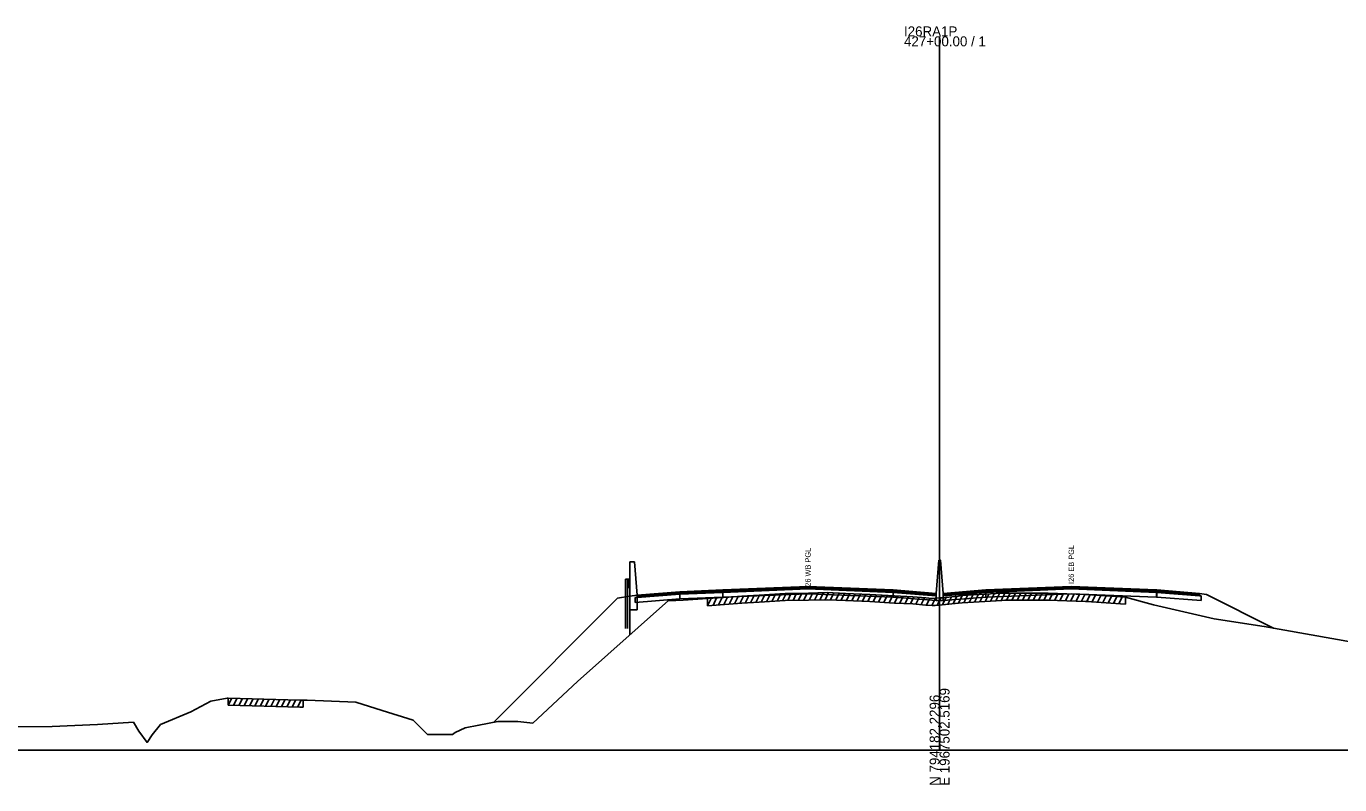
# Model space of a CAD drawing. Extents: x 1017 to 19997, y -1947 to 50737.
# Drawn here: x 16343.4 to 16712.4, y 26990.3 to 27203.5 of the extents above; entities that cross this region are included whole.
import ezdxf

# ---------------------------------------------------------------- set-up
doc = ezdxf.new("R2010")
doc.units = 0
for name, color, linetype in [('RD_GPK_XS_Cell', 7, 'Continuous'), ('RD_XS_Base', 7, 'Continuous'), ('RD_XS_ExGround', 7, 'Continuous'), ('RD_XS_ExPaveRet', 7, 'Continuous'), ('RD_XS_GR', 7, 'Continuous'), ('RD_XS_Greenside', 7, 'Continuous'), ('RD_XS_MedBWall', 7, 'Continuous'), ('RD_XS_Pave', 7, 'Continuous'), ('RD_XS_PaveOvlay', 7, 'Continuous'), ('RD_XS_TX_Notes', 7, 'Continuous')]:
    doc.layers.add(name, color=color, linetype=linetype)

msp = doc.modelspace()

# ---------------------------------------------------------------- linework, layer by layer
at = {"layer": 'RD_GPK_XS_Cell'}
for p, q in [((16600, 27000), (16600, 27200.65)), ((16000, 27000), (16600, 27000)), ((16600, 27000), (17200, 27000))]:
    msp.add_line(p, q, dxfattribs=at)
at = {"layer": 'RD_XS_Base'}
for points in [[(16514.5, 27042.91), (16515, 27042.95), (16527, 27043.89)], [(16514.5, 27041.57), (16514.5, 27042.91)], [(16527, 27042.55), (16514.5, 27041.57)], [(16527, 27043.89), (16527, 27042.55)], [(16539.05, 27043.04), (16527, 27042.55)], [(16539.05, 27044.38), (16539.05, 27043.04)], [(16539.05, 27043.04), (16563, 27044.01), (16587, 27043.04)], [(16599, 27043.44), (16587, 27044.38)], [(16587, 27044.38), (16587, 27043.04)], [(16587, 27043.04), (16599, 27042.1)], [(16599, 27042.1), (16599, 27043.44)], [(16601, 27042.1), (16601, 27043.44)], [(16613, 27043.04), (16601, 27042.1)], [(16613, 27043.04), (16613, 27044.38)], [(16660.95, 27043.04), (16637, 27044.01), (16613, 27043.04)], [(16660.95, 27043.04), (16660.95, 27044.38)], [(16661, 27043.04), (16660.95, 27043.04)], [(16661, 27044.38), (16661, 27043.04)], [(16673.5, 27043.39), (16673, 27043.43), (16661, 27044.38)], [(16661, 27043.04), (16673.5, 27042.05)], [(16673.5, 27042.05), (16673.5, 27043.39)]]:
    msp.add_lwpolyline(points, dxfattribs=at)
at = {"layer": 'RD_XS_ExGround'}
msp.add_lwpolyline([(16315.47, 27006.56), (16350.6, 27006.63), (16363.36, 27007.2), (16373.49, 27007.87), (16374.96, 27005.4), (16377.3, 27002.22), (16378.73, 27004.37), (16381.11, 27007.25), (16389.65, 27010.8), (16395.23, 27013.8), (16399.79, 27014.63), (16400.11, 27014.67), (16420.23, 27014.12), (16421.15, 27014.1), (16422.28, 27014.06), (16435.94, 27013.55), (16443.39, 27011.21), (16452.07, 27008.45), (16452.67, 27007.87), (16456.08, 27004.45), (16462.08, 27004.45), (16463.09, 27004.45), (16463.84, 27004.97), (16466.68, 27006.26), (16470.57, 27007.03), (16475.89, 27008.1), (16481.45, 27008.04), (16485.66, 27007.6), (16498.29, 27019.28), (16523.86, 27042.09), (16525.91, 27042.13), (16527.97, 27042.22), (16534.83, 27042.62), (16540.77, 27043.03), (16544.46, 27043.31), (16549.31, 27043.6), (16556.61, 27044.08), (16563.19, 27044.19), (16568.44, 27044.32), (16573.53, 27044.1), (16580.44, 27043.78), (16587.36, 27043.38), (16592.48, 27043.14), (16596.14, 27042.82), (16597.93, 27042.68), (16598.78, 27042.7), (16600, 27042.81), (16600.68, 27042.86), (16605.33, 27043.35), (16606.3, 27043.45), (16617.48, 27044.12), (16618.36, 27044.18), (16619.32, 27044.17), (16630.49, 27044.17), (16640.96, 27043.82), (16641.89, 27043.79), (16642.65, 27043.72), (16652.2, 27043.03), (16660.08, 27040.86), (16677.19, 27036.91), (16691.21, 27034.81), (16716.04, 27030.36)], dxfattribs=at)
at = {"layer": 'RD_XS_ExPaveRet'}
for p, q in [((16534.83, 27040.62), (16535.86, 27042.69)), ((16534.83, 27040.62), (16534.83, 27042.62)), ((16536.33, 27040.72), (16537.36, 27042.8)), ((16537.83, 27040.83), (16538.86, 27042.9)), ((16539.33, 27040.93), (16540.36, 27043)), ((16540.77, 27041.03), (16544.46, 27041.31)), ((16540.83, 27041.04), (16541.86, 27043.11)), ((16542.33, 27041.15), (16543.36, 27043.23)), ((16543.83, 27041.26), (16544.86, 27043.33)), ((16544.46, 27041.31), (16549.31, 27041.6)), ((16545.33, 27041.36), (16546.36, 27043.42)), ((16546.83, 27041.45), (16547.86, 27043.52)), ((16548.33, 27041.54), (16549.36, 27043.61)), ((16549.31, 27041.6), (16556.61, 27042.08)), ((16549.83, 27041.64), (16550.86, 27043.7)), ((16551.33, 27041.73), (16552.36, 27043.8)), ((16552.83, 27041.83), (16553.86, 27043.9)), ((16554.33, 27041.93), (16555.36, 27044)), ((16555.83, 27042.03), (16556.85, 27044.08)), ((16556.61, 27042.08), (16563.19, 27042.19)), ((16557.33, 27042.09), (16558.33, 27044.11)), ((16558.83, 27042.12), (16559.83, 27044.13)), ((16560.33, 27042.14), (16561.33, 27044.16)), ((16561.83, 27042.17), (16562.83, 27044.19)), ((16563.19, 27042.19), (16568.44, 27042.32)), ((16563.33, 27042.2), (16564.34, 27044.22)), ((16564.83, 27042.23), (16565.84, 27044.26)), ((16566.33, 27042.27), (16567.34, 27044.29)), ((16567.83, 27042.3), (16568.82, 27044.3)), ((16568.44, 27042.32), (16573.53, 27042.1)), ((16569.33, 27042.28), (16570.3, 27044.24)), ((16570.83, 27042.21), (16571.8, 27044.17)), ((16572.33, 27042.15), (16573.3, 27044.11)), ((16573.53, 27042.1), (16580.44, 27041.78)), ((16573.83, 27042.08), (16574.8, 27044.04)), ((16575.33, 27042.02), (16576.3, 27043.97)), ((16576.83, 27041.95), (16577.8, 27043.9)), ((16578.33, 27041.88), (16579.3, 27043.83)), ((16579.83, 27041.81), (16580.8, 27043.76)), ((16580.44, 27041.78), (16587.36, 27041.38)), ((16581.33, 27041.73), (16582.3, 27043.67)), ((16582.83, 27041.64), (16583.8, 27043.59)), ((16584.33, 27041.56), (16585.3, 27043.5)), ((16585.83, 27041.47), (16586.8, 27043.41)), ((16587.33, 27041.38), (16588.3, 27043.34)), ((16587.36, 27041.38), (16592.48, 27041.14)), ((16588.83, 27041.31), (16589.8, 27043.27)), ((16590.33, 27041.24), (16591.3, 27043.2)), ((16591.83, 27041.17), (16592.8, 27043.12)), ((16593.33, 27041.07), (16594.28, 27042.98)), ((16594.83, 27040.93), (16595.78, 27042.85)), ((16596.33, 27040.8), (16597.29, 27042.73)), ((16597.83, 27040.69), (16598.83, 27042.71)), ((16599.33, 27040.75), (16600.37, 27042.84)), ((16600.68, 27040.86), (16605.33, 27041.35)), ((16600.83, 27040.88), (16601.88, 27042.99)), ((16602.33, 27041.04), (16603.38, 27043.15)), ((16603.83, 27041.19), (16604.88, 27043.3)), ((16605.33, 27041.35), (16606.38, 27043.45)), ((16605.33, 27041.35), (16606.3, 27041.45)), ((16606.3, 27041.45), (16617.48, 27042.12)), ((16606.83, 27041.48), (16607.86, 27043.54)), ((16608.33, 27041.57), (16609.36, 27043.63)), ((16609.83, 27041.66), (16610.86, 27043.72)), ((16611.33, 27041.75), (16612.36, 27043.81)), ((16612.83, 27041.84), (16613.86, 27043.9)), ((16614.33, 27041.93), (16615.36, 27043.99)), ((16615.83, 27042.02), (16616.86, 27044.08)), ((16617.33, 27042.11), (16618.36, 27044.18)), ((16617.48, 27042.12), (16618.36, 27042.18)), ((16618.36, 27042.18), (16619.32, 27042.17)), ((16618.83, 27042.18), (16619.82, 27044.17)), ((16619.32, 27042.17), (16630.49, 27042.17)), ((16620.33, 27042.17), (16621.32, 27044.17)), ((16621.83, 27042.17), (16622.82, 27044.17)), ((16623.33, 27042.17), (16624.32, 27044.17)), ((16624.83, 27042.17), (16625.82, 27044.17)), ((16626.33, 27042.17), (16627.32, 27044.17)), ((16627.83, 27042.17), (16628.82, 27044.17)), ((16629.33, 27042.17), (16630.32, 27044.17)), ((16630.49, 27042.17), (16640.96, 27041.82)), ((16630.83, 27042.16), (16631.81, 27044.12)), ((16632.33, 27042.11), (16633.31, 27044.07)), ((16633.83, 27042.06), (16634.81, 27044.02)), ((16635.33, 27042.01), (16636.31, 27043.97)), ((16636.83, 27041.96), (16637.81, 27043.92)), ((16638.33, 27041.91), (16639.31, 27043.87)), ((16639.83, 27041.86), (16640.81, 27043.82)), ((16640.96, 27041.82), (16641.89, 27041.79)), ((16641.33, 27041.8), (16642.3, 27043.75)), ((16641.89, 27041.79), (16642.65, 27041.72)), ((16642.65, 27041.72), (16652.2, 27041.03)), ((16642.83, 27041.71), (16643.79, 27043.64)), ((16644.33, 27041.6), (16645.29, 27043.53)), ((16645.83, 27041.49), (16646.79, 27043.42)), ((16647.33, 27041.38), (16648.29, 27043.31)), ((16648.83, 27041.28), (16649.79, 27043.21)), ((16650.33, 27041.17), (16651.29, 27043.1)), ((16652.2, 27043.03), (16652.2, 27041.03)), ((16534.83, 27040.62), (16540.77, 27041.03)), ((16592.48, 27041.14), (16596.14, 27040.82)), ((16596.14, 27040.82), (16597.93, 27040.68)), ((16597.93, 27040.68), (16598.78, 27040.7)), ((16598.78, 27040.7), (16600, 27040.81)), ((16600, 27040.81), (16600.68, 27040.86)), ((16400.11, 27012.67), (16400.11, 27014.67)), ((16400.11, 27012.67), (16401.09, 27014.64)), ((16400.11, 27012.67), (16420.23, 27012.12)), ((16401.61, 27012.63), (16402.59, 27014.6)), ((16403.11, 27012.59), (16404.09, 27014.56)), ((16404.61, 27012.55), (16405.59, 27014.52)), ((16406.11, 27012.51), (16407.09, 27014.48)), ((16407.61, 27012.46), (16408.59, 27014.44)), ((16409.11, 27012.42), (16410.09, 27014.4)), ((16410.61, 27012.38), (16411.59, 27014.36)), ((16412.11, 27012.34), (16413.09, 27014.32)), ((16413.61, 27012.3), (16414.59, 27014.28)), ((16415.11, 27012.26), (16416.09, 27014.24)), ((16416.61, 27012.22), (16417.59, 27014.2)), ((16418.11, 27012.18), (16419.09, 27014.15)), ((16419.61, 27012.14), (16420.6, 27014.12)), ((16420.23, 27012.12), (16421.15, 27012.1)), ((16421.15, 27014.1), (16421.15, 27012.1))]:
    msp.add_line(p, q, dxfattribs=at)
at = {"layer": 'RD_XS_GR'}
for points in [[(16512.27, 27048.1), (16511.77, 27048.1)], [(16511.77, 27048.1), (16511.77, 27043.1)], [(16512.27, 27043.18), (16512.27, 27048.1)], [(16512.76, 27048.1), (16512.27, 27048.1)], [(16512.27, 27048.1), (16512.27, 27045.74)], [(16512.27, 27045.74), (16512.76, 27045.74)], [(16512.76, 27048.1), (16513, 27047.5)], [(16512.76, 27045.74), (16512.76, 27048.1)], [(16513, 27046.34), (16512.76, 27045.74)], [(16513, 27047.5), (16512.77, 27046.9)], [(16512.77, 27046.9), (16513, 27046.34)], [(16512.27, 27043.18), (16511.77, 27043.1)], [(16511.77, 27043.1), (16511.77, 27034.18)], [(16512.27, 27034.18), (16512.27, 27043.18)]]:
    msp.add_lwpolyline(points, dxfattribs=at)
at = {"layer": 'RD_XS_Greenside'}
for points in [[(16513, 27043.29), (16509.5, 27042.73), (16474.61, 27007.84)], [(16515, 27043.61), (16513, 27043.29)], [(16673, 27044.09), (16675, 27043.76)], [(16675, 27043.76), (16693.84, 27034.34)]]:
    msp.add_lwpolyline(points, dxfattribs=at)
at = {"layer": 'RD_XS_MedBWall'}
msp.add_line((16513, 27032.4), (16513, 27039.47), dxfattribs=at)
for points in [[(16513, 27039.47), (16513, 27052.95)], [(16513, 27052.95), (16514.25, 27052.95), (16515, 27043.61)], [(16599, 27044.09), (16599.75, 27053.43)], [(16599.75, 27053.43), (16600.25, 27053.43), (16601, 27044.09)], [(16515, 27043.61), (16515, 27039.47)], [(16599, 27042.09), (16599, 27043.44), (16599, 27044.09)], [(16601, 27042.09), (16599, 27042.09)], [(16601, 27044.09), (16601, 27043.44), (16601, 27042.09)], [(16515, 27039.47), (16513, 27039.47)]]:
    msp.add_lwpolyline(points, dxfattribs=at)
at = {"layer": 'RD_XS_Pave'}
for points in [[(16587, 27044.38), (16563, 27045.35), (16539.05, 27044.38)], [(16660.95, 27044.72), (16637, 27045.68), (16613, 27044.72)], [(16613, 27044.38), (16637, 27045.35), (16660.95, 27044.38)], [(16527, 27043.89), (16515, 27042.95)], [(16515, 27042.95), (16515, 27043.28)], [(16527, 27044.23), (16539.05, 27044.72)], [(16539.05, 27044.38), (16527, 27043.89)], [(16527, 27043.89), (16527, 27044.23)], [(16539.05, 27044.72), (16539.05, 27044.38)], [(16587, 27044.72), (16587, 27044.38)], [(16587, 27044.72), (16599, 27043.78)], [(16599, 27043.78), (16599, 27043.44)], [(16601, 27043.44), (16613, 27044.38)], [(16601, 27043.78), (16601, 27043.44)], [(16613, 27044.72), (16613, 27044.38)], [(16660.95, 27044.72), (16661, 27044.72)], [(16660.95, 27044.38), (16660.95, 27044.72)], [(16661, 27044.38), (16660.95, 27044.38)], [(16661, 27044.72), (16661, 27044.38)], [(16661, 27044.38), (16673, 27043.43)], [(16673, 27043.43), (16673, 27043.76)]]:
    msp.add_lwpolyline(points, dxfattribs=at)
at = {"layer": 'RD_XS_PaveOvlay'}
for points in [[(16539.05, 27045.06), (16527, 27044.57)], [(16539.05, 27045.06), (16563, 27046.01), (16587, 27045.05)], [(16587, 27044.72), (16563, 27045.68), (16539.05, 27044.72)], [(16539.05, 27044.72), (16539.05, 27045.06)], [(16587, 27045.05), (16587, 27044.72)], [(16587, 27045.05), (16599, 27044.09)], [(16613, 27045.05), (16601, 27044.09)], [(16660.95, 27045.06), (16637, 27046.01), (16613, 27045.05)], [(16613, 27044.72), (16613, 27045.05)], [(16660.95, 27045.06), (16661, 27045.05)], [(16660.95, 27044.72), (16660.95, 27045.06)], [(16661, 27045.05), (16673, 27044.09)], [(16661, 27044.72), (16661, 27045.05)], [(16515, 27043.61), (16527, 27044.57)], [(16527, 27044.23), (16515, 27043.28)], [(16515, 27043.28), (16515, 27043.61)], [(16527, 27044.57), (16527, 27044.23)], [(16599, 27044.09), (16599, 27043.78)], [(16601, 27043.78), (16613, 27044.72)], [(16601, 27044.09), (16601, 27043.78)], [(16673, 27043.76), (16661, 27044.72)], [(16673, 27044.09), (16673, 27043.76)]]:
    msp.add_lwpolyline(points, dxfattribs=at)

# ---------------------------------------------------------------- texts
at = {"layer": 'RD_GPK_XS_Cell'}
for s, p in [('427+00.00 / 1', (16590, 27197.85)), ('I26RA1P', (16590, 27200.65))]:
    msp.add_text(s, height=2.8, dxfattribs=at).set_placement(p)
for s, p in [('N 794182.2296', (16600, 26990)), ('E 1967502.5169', (16602.8, 26990))]:
    msp.add_text(s, height=2.8, rotation=90, dxfattribs=at).set_placement(p)
at = {"layer": 'RD_XS_TX_Notes'}
for s, p in [('I26 WB PGL', (16563.75, 27045.4)), ('I26 EB PGL', (16637.75, 27046.75))]:
    msp.add_text(s, height=1.5, rotation=90, dxfattribs=at).set_placement(p)

doc.saveas('drawing.dxf')
